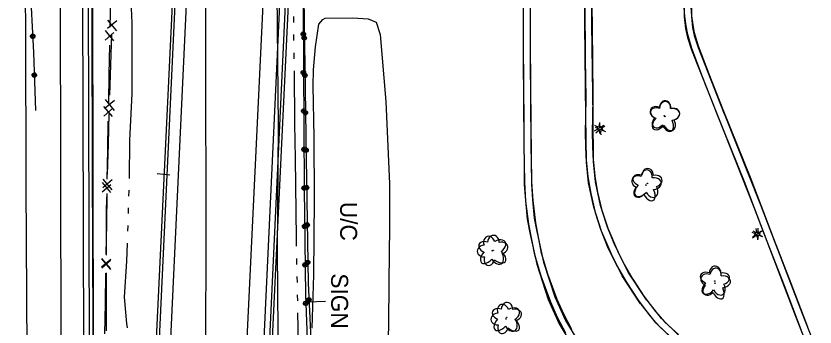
# Model space of a CAD drawing. Extents: x 588843 to 2552415, y 180129 to 269402.
# Drawn here: x 594066 to 594348.8, y 184634.7 to 184744.9 of the extents above; entities that cross this region are included whole.
import ezdxf

# ---------------------------------------------------------------- set-up
doc = ezdxf.new("R2010")
doc.units = 0
for name, color, linetype in [('Default', 7, 'Continuous'), ('E_AREA', 7, 'Continuous'), ('E_AREA_Text', 7, 'Continuous'), ('E_BMGRD_P', 7, 'Continuous'), ('E_DWY', 7, 'Continuous'), ('E_FEN_P', 7, 'Continuous'), ('E_LAND_Vegetation', 7, 'Continuous'), ('E_LTG', 7, 'Continuous'), ('E_RDWY', 7, 'Continuous'), ('E_RDWY_Gravel', 7, 'Continuous'), ('E_SGN', 7, 'Continuous'), ('E_SGN_Text', 7, 'Continuous'), ('E_STRUCT', 7, 'Continuous'), ('E_WTR_P', 7, 'Continuous'), ('P_RDWY_C_and_G', 7, 'Continuous'), ('P_RDWY_C_and_GBack', 7, 'Continuous'), ('P_RDWY_C_and_GFace', 7, 'Continuous'), ('P_RDWY_PavtEdge', 7, 'Continuous'), ('P_STRUCT', 7, 'Continuous'), ('P_WAL', 7, 'Continuous')]:
    doc.layers.add(name, color=color, linetype=linetype)

# ---------------------------------------------------------------- blocks, each defined once
blk = doc.blocks.new('SIGN')
at = {"layer": 'Default'}
blk.add_text('SIGN', height=12, dxfattribs=at).set_placement((-18.55, -6))
blk = doc.blocks.new('UCA_1')
at = {"layer": 'E_AREA_Text'}
blk.add_text('U/C', height=12, dxfattribs=at).set_placement((-15.33, -6))
blk = doc.blocks.new('LPOL')
at = {"layer": 'Default'}
for p, q in [((-4, 0), (-1.5, 0)), ((-0.75, 1.3), (-2, 3.46)), ((0.75, 1.3), (2, 3.46)), ((1.5, 0), (4, 0)), ((-2, -3.46), (-0.75, -1.3)), ((2, -3.46), (0.75, -1.3))]:
    blk.add_line(p, q, dxfattribs=at)
for radius in [1.5, 1.5, 1.5, 0.125]:
    blk.add_circle((0, 0), radius, dxfattribs=at)
blk = doc.blocks.new('DTRE')
at = {"layer": 'Default'}
blk.add_circle((-0.18, 0), 0.183, dxfattribs=at)
for centre, major_axis, ratio in [((-1.87, 5.32), (1.36, -4.98), 0.782863), ((4.06, 2.74), (-5.27, -2.93), 0.691916), ((-5.87, 0.15), (4.93, -0.12), 0.832022), ((-2.49, -5.24), (1.8, 4.86), 0.716896), ((3.54, -3.71), (-5.01, 4.58), 0.560249)]:
    blk.add_ellipse(centre, major_axis=major_axis, ratio=ratio, start_param=1.570796, end_param=4.712389, dxfattribs=at)
blk = doc.blocks.new('DTRE_4')
at = {"layer": 'E_LAND_Vegetation'}
blk.add_circle((-0.6, 0), 0.601, dxfattribs=at)
for centre, major_axis, ratio in [((-6.1, 17.5), (4.5, -16.3), 0.782863), ((13.3, 9), (-17.3, -9.6), 0.691916), ((-19.3, 0.5), (16.2, -0.4), 0.832022), ((-8.2, -17.2), (5.9, 15.9), 0.716896), ((11.6, -12.2), (-16.4, 15), 0.560249)]:
    blk.add_ellipse(centre, major_axis=major_axis, ratio=ratio, start_param=1.570796, end_param=4.712389, dxfattribs=at)
blk = doc.blocks.new('LPOL_4')
at = {"layer": 'E_LTG'}
for p, q in [((-13.1, 0), (-4.9, 0)), ((-2.5, 4.3), (-6.6, 11.4)), ((2.5, 4.3), (6.6, 11.4)), ((4.9, 0), (13.1, 0)), ((-6.6, -11.4), (-2.5, -4.3)), ((6.6, -11.4), (2.5, -4.3))]:
    blk.add_line(p, q, dxfattribs=at)
for radius in [4.92, 4.92, 4.92, 0.41]:
    blk.add_circle((0, 0), radius, dxfattribs=at)

msp = doc.modelspace()

# ---------------------------------------------------------------- linework, layer by layer
at = {"layer": 'E_AREA'}
msp.add_lwpolyline([(594170.77, 184634.35), (594171.41, 184653.24), (594171.59, 184679.9), (594171.56, 184702.05), (594171.18, 184720.23), (594171.24, 184725.9), (594171.95, 184734.03), (594173.16, 184742.01), (594174.54, 184743.67), (594175.41, 184744.09), (594175.41, 184744.09), (594185.23, 184744.29), (594190.61, 184743.86), (594193.48, 184742.74), (594194.92, 184738.33), (594196.94, 184714.67), (594198.19, 184685.52), (594198.18, 184670.34), (594197.96, 184650.71), (594197.79, 184635.53), (594197.31, 184618.2)], dxfattribs=at)
at = {"layer": 'E_BMGRD_P'}
for points in [[(594171.23, 184889.34), (594170.71, 184877.51), (594168.4, 184851.55), (594167.68, 184839.36), (594167.56, 184815.34), (594167.57, 184776.73), (594167.72, 184727.13), (594167.99, 184683.74), (594168.4, 184646.15), (594169.17, 184627.4), (594169.6, 184621.03), (594171.26, 184603.56)], [(594070.47, 184793.89), (594070.49, 184778.22), (594070.9, 184757.11), (594072.2, 184731.96), (594072.87, 184711.39)], [(594167.81, 184751.52), (594168.69, 184694.49), (594169.37, 184650.32), (594170.86, 184620.41), (594171.25, 184605.76)]]:
    msp.add_lwpolyline(points, dxfattribs=at)
for centre, radius in [((594168.03, 184737.16), 0.772), ((594168.03, 184737.16), 0.389), ((594168.24, 184723.9), 0.772), ((594168.24, 184723.9), 0.389), ((594168.44, 184710.65), 0.772), ((594168.44, 184710.65), 0.389), ((594168.64, 184697.4), 0.772), ((594168.64, 184697.4), 0.389), ((594168.85, 184684.14), 0.772), ((594168.85, 184684.14), 0.389), ((594169.05, 184670.89), 0.772), ((594169.05, 184670.89), 0.389), ((594169.25, 184657.63), 0.772), ((594169.25, 184657.63), 0.389), ((594169.66, 184644.39), 0.772), ((594169.66, 184644.39), 0.389)]:
    msp.add_circle(centre, radius, dxfattribs=at)
for centre, major_axis, ratio in [((594167.68, 184738.49), (0.15, 0.779), 0.99671), ((594071.9, 184737.74), (-0.089, 0.796), 0.973799), ((594071.9, 184737.74), (-0.045, 0.401), 0.973799), ((594167.68, 184738.49), (0.076, 0.392), 0.99671), ((594167.73, 184724.87), (0.189, 0.771), 0.996629), ((594167.73, 184724.87), (0.095, 0.388), 0.996629), ((594072.46, 184724), (-0.047, 0.8), 0.973921), ((594072.46, 184724), (-0.024, 0.403), 0.973921), ((594167.82, 184711.25), (0.189, 0.771), 0.996629), ((594167.82, 184711.25), (0.095, 0.388), 0.996629), ((594167.9, 184697.63), (0.189, 0.771), 0.996629), ((594167.91, 184697.63), (0.095, 0.388), 0.996629), ((594167.99, 184684.01), (0.189, 0.771), 0.996629), ((594167.99, 184684.01), (0.095, 0.388), 0.996629), ((594168.14, 184670.39), (0.071, 0.79), 0.996802), ((594168.14, 184670.39), (0.036, 0.398), 0.996802), ((594168.28, 184656.77), (0.071, 0.79), 0.996802), ((594168.28, 184656.77), (0.036, 0.398), 0.996802), ((594168.52, 184643.15), (-0.213, 0.765), 0.996669), ((594168.52, 184643.15), (-0.107, 0.385), 0.996669)]:
    msp.add_ellipse(centre, major_axis=major_axis, ratio=ratio, dxfattribs=at)
at = {"layer": 'E_DWY'}
for points in [[(594267.36, 184741.98), (594267.06, 184771.36), (594267.17, 184828.26), (594266.62, 184872.83)], [(594269.86, 184742), (594269.56, 184771.37), (594269.67, 184828.27), (594269.12, 184872.86)], [(594245.04, 184864.76), (594245.25, 184836.13), (594245.31, 184788.4), (594245.49, 184735)], [(594247.54, 184864.77), (594247.75, 184836.14), (594247.81, 184788.4), (594247.99, 184735.01)], [(594302.49, 184775.87), (594302.56, 184744.62), (594303.02, 184740.5), (594303.65, 184737.35), (594305.15, 184732.93), (594314.39, 184709.4)], [(594304.99, 184775.88), (594305.06, 184744.77), (594305.49, 184740.89), (594306.07, 184738), (594307.5, 184733.79), (594316.72, 184710.31)], [(594260.66, 184632.53), (594257.62, 184638.15), (594255.26, 184643.55), (594251.87, 184652.74), (594249.6, 184660.33), (594247.48, 184671.23), (594246.51, 184679.38), (594246.09, 184686.11), (594245.84, 184699.26), (594245.71, 184715.35), (594245.64, 184729.43), (594245.58, 184753.32)], [(594262.8, 184633.83), (594259.87, 184639.25), (594257.58, 184644.48), (594254.24, 184653.53), (594252.03, 184660.93), (594249.96, 184671.62), (594249, 184679.6), (594248.59, 184686.21), (594248.34, 184699.29), (594248.21, 184715.37), (594248.14, 184729.44), (594248.08, 184753.33)], [(594267.35, 184749.67), (594267.52, 184729.61), (594267.68, 184715.78), (594267.49, 184703.22), (594267.72, 184695.2), (594268.41, 184687.9), (594269.42, 184682.03), (594271, 184675.34), (594272.92, 184669.45), (594275.27, 184663.44), (594278.56, 184656.7), (594282.17, 184650.36), (594286.18, 184644.26), (594290.4, 184638.7), (594293.87, 184634.76), (594298.84, 184630.22)], [(594269.85, 184749.7), (594270.02, 184729.63), (594270.18, 184715.78), (594269.99, 184703.24), (594270.21, 184695.36), (594270.89, 184688.23), (594271.87, 184682.53), (594273.41, 184676.02), (594275.28, 184670.29), (594277.56, 184664.45), (594280.77, 184657.86), (594284.3, 184651.67), (594288.22, 184645.7), (594292.33, 184640.29), (594295.66, 184636.52), (594300.48, 184632.11)], [(594343.9, 184633.81), (594338.05, 184649.29), (594331.94, 184665.09), (594323.86, 184686.17), (594314.25, 184710.14), (594309.05, 184723.4), (594305.25, 184733.4), (594303.77, 184738.32), (594303.18, 184741.38), (594302.77, 184744.75), (594302.4, 184749.51)], [(594346.24, 184634.7), (594340.39, 184650.18), (594334.28, 184665.98), (594326.19, 184687.08), (594316.57, 184711.06), (594311.38, 184724.3), (594307.62, 184734.21), (594306.2, 184738.92), (594305.65, 184741.77), (594305.26, 184744.97), (594304.9, 184749.49)], [(594267.9, 184693.39), (594267.74, 184709.31), (594267.36, 184741.97)], [(594270.4, 184693.42), (594270.24, 184709.33), (594269.86, 184742)], [(594245.49, 184735.1), (594245.72, 184706.47), (594245.91, 184685.32), (594246.31, 184679.57), (594246.97, 184672.94), (594247.99, 184667.53)], [(594247.99, 184735.12), (594248.22, 184706.49), (594248.41, 184685.42), (594248.81, 184679.79), (594249.45, 184673.29), (594250.44, 184667.99)], [(594314.37, 184709.43), (594327.18, 184677.17), (594341.96, 184638.64)], [(594316.7, 184710.36), (594329.51, 184678.08), (594344.29, 184639.53)], [(594287.07, 184642.97), (594280.54, 184652.91), (594276.73, 184660.52), (594273.22, 184668.74), (594270.49, 184677.2), (594268.61, 184685.77), (594267.91, 184693.18)], [(594289.16, 184644.34), (594282.71, 184654.16), (594279, 184661.57), (594275.56, 184669.62), (594272.9, 184677.85), (594271.08, 184686.16), (594270.4, 184693.42)], [(594247.99, 184667.53), (594250.31, 184657.03), (594254.4, 184644.5), (594258.29, 184635.91), (594262.15, 184629.38), (594267.8, 184621.92)], [(594250.43, 184668.07), (594252.72, 184657.69), (594256.73, 184645.4), (594260.51, 184637.06), (594264.23, 184630.77), (594269.8, 184623.43)], [(594332.12, 184610.6), (594324.24, 184613.37), (594317.57, 184616.88), (594307.82, 184623.22), (594299.28, 184629.64), (594292.65, 184636.1), (594287.28, 184642.85)], [(594332.96, 184612.96), (594325.25, 184615.67), (594318.84, 184619.04), (594309.26, 184625.27), (594300.91, 184631.54), (594294.51, 184637.78), (594289.24, 184644.41)], [(594344.29, 184639.54), (594350.5, 184623.56), (594351.34, 184619.35), (594350.88, 184615.88), (594349.55, 184613.14), (594347.5, 184610.81), (594344.83, 184609.45), (594341.81, 184608.88), (594339.16, 184609), (594332.32, 184610.64)], [(594341.96, 184638.64), (594348.09, 184622.86), (594348.8, 184619.27), (594348.45, 184616.61), (594347.45, 184614.54), (594345.93, 184612.82), (594344.01, 184611.84), (594341.63, 184611.39), (594339.51, 184611.49), (594332.9, 184613.07)]]:
    msp.add_lwpolyline(points, dxfattribs=at)
at = {"layer": 'E_FEN_P'}
for p, q in [((594101.62, 184743.22), (594098.34, 184740.49)), ((594098.36, 184743.48), (594101.51, 184739.64)), ((594097.55, 184736.38), (594100.65, 184739.02)), ((594100.66, 184736.16), (594097.61, 184739.8)), ((594100.79, 184715.03), (594097.51, 184712.3)), ((594097.53, 184715.3), (594100.69, 184711.45)), ((594097.01, 184709.48), (594100.12, 184712.12)), ((594100.13, 184709.26), (594097.08, 184712.9)), ((594099.59, 184682.36), (594096.55, 184686)), ((594096.72, 184687.09), (594099.92, 184683.29)), ((594099.98, 184686.87), (594096.74, 184684.1)), ((594096.48, 184682.58), (594099.58, 184685.21)), ((594096.25, 184658.9), (594099.46, 184655.1)), ((594099.52, 184658.67), (594096.27, 184655.91)), ((594099.45, 184655.48), (594096.33, 184659.06)), ((594096.33, 184655.65), (594099.38, 184658.34))]:
    msp.add_line(p, q, dxfattribs=at)
for points in [[(594099.31, 184740.97), (594099.52, 184751.24)], [(594099.72, 184738.43), (594099.4, 184727.67)], [(594098.98, 184724.34), (594099.19, 184734.61)], [(594099.4, 184727.67), (594099.09, 184716.91)], [(594098.78, 184714.06), (594098.98, 184724.34)], [(594098.89, 184710.25), (594098.58, 184699.49)], [(594098.45, 184697.44), (594098.65, 184707.71)], [(594098.58, 184699.49), (594098.26, 184688.72)], [(594098.25, 184687.16), (594098.45, 184697.44)], [(594098.14, 184682.06), (594097.97, 184671.3)], [(594098.01, 184670.53), (594098.01, 184675.25), (594098.12, 184680.81)], [(594097.97, 184671.3), (594097.79, 184660.53)], [(594098.01, 184660.26), (594098.01, 184670.53)], [(594097.68, 184653.87), (594097.5, 184643.1)], [(594098, 184643.63), (594098.01, 184653.9)], [(594097.5, 184643.1), (594097.32, 184632.34)], [(594098, 184633.35), (594098, 184643.63)]]:
    msp.add_lwpolyline(points, dxfattribs=at)
at = {"layer": 'E_RDWY'}
for points in [[(594133.21, 185026.26), (594133.01, 185002.67), (594132.69, 184977.57), (594132.41, 184928.3), (594132.47, 184878.42), (594132.45, 184826.82), (594132.95, 184777.73), (594133.02, 184723.24), (594133.16, 184674.36), (594133.05, 184620.33), (594133.75, 184565.14), (594133.74, 184514.72)], [(594157.93, 184877.55), (594158.27, 184839.39), (594158.28, 184795.06), (594158.32, 184752.96), (594158.75, 184705.84), (594158.41, 184661.71), (594158.81, 184619.1), (594159.09, 184572.84), (594159.12, 184523.58), (594159.2, 184504.11)]]:
    msp.add_lwpolyline(points, dxfattribs=at)
at = {"layer": 'E_RDWY_Gravel'}
msp.add_lwpolyline([(594068.73, 184789.58), (594069.29, 184741.09), (594069.43, 184685.04), (594069.85, 184626.05), (594069.86, 184571.36), (594069.91, 184541.31)], dxfattribs=at)
at = {"layer": 'E_SGN'}
for points in [[(594120.43, 184688.59), (594115.91, 184689.05)], [(594169.2, 184643.63), (594175.52, 184643.96)]]:
    msp.add_lwpolyline(points, dxfattribs=at)
at = {"layer": 'E_STRUCT'}
msp.add_lwpolyline([(593940.03, 185437.58), (594091.04, 185372.39), (594091.42, 185371.08), (594091.82, 185162.88), (594092.22, 184996.64), (594092.65, 184834.31), (594092.95, 184677.06)], dxfattribs=at)
at = {"layer": 'E_WTR_P'}
for points in [[(594106.68, 184747.67), (594106.96, 184742.49), (594107.03, 184719.84), (594106.93, 184717.53)], [(594164.16, 184744.76), (594164.18, 184742.61)], [(594164.23, 184738.33), (594164.26, 184736.19)], [(594164.31, 184731.9), (594164.34, 184729.76)], [(594164.39, 184725.48), (594164.61, 184706.74), (594164.77, 184694.41)], [(594106.93, 184717.52), (594106.2, 184700.83), (594105.98, 184687.38)], [(594164.77, 184694.41), (594165.11, 184666.26), (594165.17, 184663.35)], [(594105.91, 184683.22), (594105.91, 184683), (594105.85, 184681.14)], [(594105.71, 184676.99), (594105.65, 184674.91)], [(594105.52, 184670.75), (594105.45, 184668.67)], [(594105.32, 184664.51), (594105.11, 184658.04), (594104.23, 184645.29), (594105.06, 184636.04), (594105.27, 184634.44)], [(594165.27, 184659.06), (594165.31, 184656.92)], [(594165.4, 184652.64), (594165.45, 184650.49)], [(594165.54, 184646.21), (594165.59, 184644.07)], [(594165.68, 184639.78), (594166.14, 184618.35), (594166.31, 184608.72)]]:
    msp.add_lwpolyline(points, dxfattribs=at)
at = {"layer": 'P_RDWY_C_and_G'}
for p, q in [((594113.7, 184482.02), (594127.28, 184767.9)), ((594146.19, 184470.63), (594160.21, 184765.66))]:
    msp.add_line(p, q, dxfattribs=at)
at = {"layer": 'P_RDWY_C_and_GBack'}
for p, q in [((594108.7, 184482.26), (594122.29, 184768.24)), ((594149.19, 184470.48), (594163.2, 184765.46))]:
    msp.add_line(p, q, dxfattribs=at)
at = {"layer": 'P_RDWY_C_and_GFace'}
for p, q in [((594109.7, 184482.21), (594123.28, 184768.18)), ((594148.19, 184470.53), (594162.2, 184765.53))]:
    msp.add_line(p, q, dxfattribs=at)
at = {"layer": 'P_RDWY_PavtEdge'}
for p, q in [((594082.72, 184282.49), (594080.35, 185336.34)), ((594090.4, 184426.97), (594088.35, 185336.36)), ((594140.21, 184471.08), (594154.22, 184766.07))]:
    msp.add_line(p, q, dxfattribs=at)
at = {"layer": 'P_STRUCT'}
for p, q in [((594092.4, 184426.97), (594090.28, 185367.09)), ((594093.84, 184426.97), (594091.73, 185367.1))]:
    msp.add_line(p, q, dxfattribs=at)
at = {"layer": 'P_WAL'}
for p, q in [((594092.4, 184426.97), (594090.28, 185366.96)), ((594093.71, 184426.97), (594091.6, 185366.1))]:
    msp.add_line(p, q, dxfattribs=at)

# ---------------------------------------------------------------- block references
at = {"layer": 'E_AREA_Text', "xscale": 0.49999999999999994, "yscale": 0.5, "rotation": -90.03098035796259}
msp.add_blockref('UCA_1', (594183.73, 184671.43), dxfattribs=at)
at = {"layer": 'E_LAND_Vegetation'}
for name, p, xscale, yscale, rotation in [('DTRE_4', (594295.56, 184709.54), 0.1524003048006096, 0.15240030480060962, -22.11088937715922), ('DTRE', (594295.74, 184709.19), 0.49999999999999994, 0.5, -90.03098035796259), ('DTRE_4', (594289.05, 184684.99), 0.1524003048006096, 0.15240030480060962, -22.11088937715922), ('DTRE', (594289.5, 184685.51), 0.49999999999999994, 0.5, -90.03098035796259), ('DTRE_4', (594234.65, 184661.77), 0.15240030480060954, 0.15240030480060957, 3.4338469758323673), ('DTRE', (594234.91, 184661.81), 0.49999999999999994, 0.5, -90.03098035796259), ('DTRE_4', (594313.51, 184650.24), 0.1524003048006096, 0.15240030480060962, -22.11088937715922), ('DTRE', (594313.36, 184650.92), 0.49999999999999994, 0.5, -90.03098035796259), ('DTRE_4', (594239.52, 184637.65), 0.15240030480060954, 0.15240030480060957, 3.4338469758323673), ('DTRE', (594239.72, 184638.07), 0.49999999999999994, 0.5, -90.03098035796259)]:
    msp.add_blockref(name, p, dxfattribs=dict(at, xscale=xscale, yscale=yscale, rotation=rotation))
at = {"layer": 'E_LTG'}
for name, p, xscale, yscale, rotation in [('LPOL_4', (594272.8, 184704.79), 0.1524003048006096, 0.15240030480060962, -22.11088937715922), ('LPOL', (594272.5, 184705.24), 0.49999999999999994, 0.5, -90.03098035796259), ('LPOL_4', (594328.31, 184667.61), 0.1524003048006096, 0.15240030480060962, -22.11088937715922), ('LPOL', (594328.54, 184667.82), 0.49999999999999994, 0.5, -90.03098035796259)]:
    msp.add_blockref(name, p, dxfattribs=dict(at, xscale=xscale, yscale=yscale, rotation=rotation))
at = {"layer": 'E_SGN_Text', "xscale": 0.49999999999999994, "yscale": 0.5, "rotation": -90.03098035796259}
msp.add_blockref('SIGN', (594180.54, 184644.49), dxfattribs=at)

doc.saveas('drawing.dxf')
